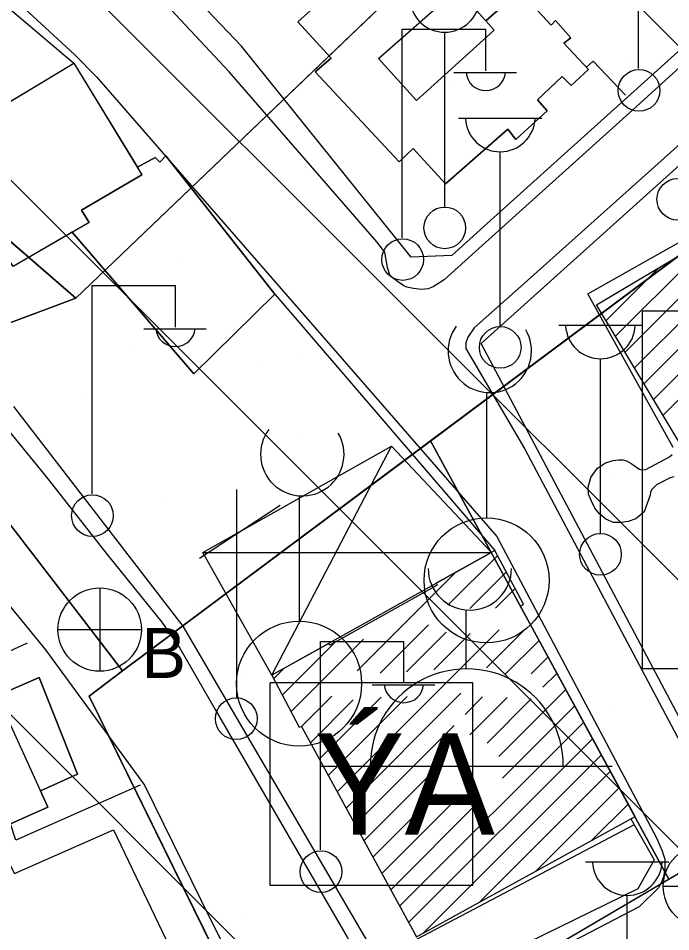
# Model space of a CAD drawing. Extents: x 417995 to 421451, y 4454518 to 4458015.
# Drawn here: x 421049.4 to 421104.2, y 4457208.7 to 4457285.4 of the extents above; entities that cross this region are included whole.
import ezdxf

# ---------------------------------------------------------------- set-up
doc = ezdxf.new("R2010")
doc.units = 0
for name, color, linetype in [('ADA', 7, 'Continuous'), ('ADAKENARI', 7, 'Continuous'), ('B_Betonzemin', 7, 'Continuous'), ('B_Dini tesis', 7, 'Continuous'), ('B_Mesken', 7, 'Continuous'), ('B_Resmi', 7, 'Continuous'), ('B_Sundurma', 7, 'Continuous'), ('B_Tarama', 7, 'Continuous'), ('B_Teras', 7, 'Continuous'), ('Default', 7, 'Continuous'), ('LJ_SEMBOL', 7, 'Continuous'), ('PL_AYA_PARK_DINLENME', 7, 'Continuous'), ('PL_KON_MEV_250', 7, 'Continuous'), ('PL_SAY_DINI_TESIS', 7, 'Continuous'), ('PL_SAY_ILKOGRETIM', 7, 'Continuous'), ('PL_SAY_SAGLIK_TESIS', 7, 'Continuous'), ('S_Cad_Sok_Lambasi', 7, 'Continuous'), ('S_Cami_Mescid', 7, 'Continuous'), ('S_Elektrik_Diregi', 7, 'Continuous'), ('S_Minare', 7, 'Continuous'), ('S_Rogar_Kapagi_Buski', 7, 'Continuous'), ('S_Telefon_Diregi', 7, 'Continuous'), ('Sinir_Duvar_tek_tarafa_ait', 7, 'Continuous'), ('SM_SEMBOL', 7, 'Continuous'), ('SN_TR_SIVILASMA', 7, 'Continuous'), ('TR_KULTURELTESIS', 7, 'Continuous'), ('TR_ORTAYOGUNKONUT', 7, 'Continuous'), ('TR_PARKALANI', 7, 'Continuous'), ('TR_SAGLIKTESIS', 7, 'Continuous'), ('Yol_Sose', 7, 'Continuous')]:
    doc.layers.add(name, color=color, linetype=linetype)

# ---------------------------------------------------------------- blocks, each defined once
blk = doc.blocks.new('POINT_DISPLAY')
at = {"layer": 'Default'}
blk.add_line((0, 0), (0, 0), dxfattribs=at)

msp = doc.modelspace()

# ---------------------------------------------------------------- linework, layer by layer
at = {"layer": 'ADA'}
for p, q in [((421147.415, 4457351.018), (421054.237, 4457261.892)), ((421054.237, 4457261.892), (420966.211, 4457338.182)), ((421058.15, 4457230.594), (421196.158, 4457333.585)), ((421054.237, 4457261.892), (421038.588, 4457256.024)), ((421038.588, 4457256.024), (421058.15, 4457230.594)), ((421084.023, 4457249.902), (421104.025, 4457213.082)), ((421058.15, 4457230.594), (421055.364, 4457228.469)), ((421055.364, 4457228.469), (421072.135, 4457194.358))]:
    msp.add_line(p, q, dxfattribs=at)
at = {"layer": 'ADAKENARI'}
msp.add_line((421261.968, 4457305.972), (420889.99, 4457087.266), dxfattribs=at)
at = {"layer": 'B_Betonzemin'}
for points in [[(421100.367, 4457278.941), (421097.66, 4457281.793), (421097.108, 4457281.275)], [(421104.396, 4457249.349), (421097.228, 4457262.257), (421115.583, 4457272.609), (421122.248, 4457261.172), (421122.51, 4457260.784), (421122.712, 4457260.605), (421122.938, 4457260.512), (421123.165, 4457260.462), (421123.502, 4457260.453), (421123.809, 4457260.51), (421124.315, 4457260.693), (421125.177, 4457261.193), (421129.759, 4457263.868)], [(421104.467, 4457246.872), (421104.128, 4457246.804), (421102.99, 4457246.214), (421102.575, 4457245.779), (421102.493, 4457245.575), (421102.465, 4457245.336), (421101.959, 4457243.956), (421101.245, 4457243.355), (421100.596, 4457243.122), (421100.05, 4457243.049), (421099.364, 4457243.046), (421098.729, 4457243.324), (421098.208, 4457243.773), (421097.807, 4457244.262), (421097.529, 4457244.835), (421097.284, 4457245.419), (421097.235, 4457246.018), (421097.463, 4457246.818), (421097.634, 4457247.074), (421098.03, 4457247.619), (421098.696, 4457248.069), (421099.343, 4457248.259), (421099.792, 4457248.323), (421100.161, 4457248.302), (421100.453, 4457248.218), (421100.861, 4457248.012), (421101.107, 4457247.842), (421101.406, 4457247.606), (421101.545, 4457247.537), (421101.761, 4457247.466), (421102.089, 4457247.5), (421104.067, 4457248.569), (421104.312, 4457248.769)], [(421101.107, 4457217.667), (421080.289, 4457206.677)]]:
    msp.add_lwpolyline(points, dxfattribs=at)
at = {"layer": 'B_Dini tesis'}
msp.add_lwpolyline([(421073.184, 4457225.929), (421082.825, 4457208.26), (421101.205, 4457218.368), (421091.561, 4457236.028), (421091.815, 4457236.194), (421089.409, 4457240.687), (421084.48, 4457237.944), (421084.584, 4457237.79), (421075.561, 4457232.736), (421075.468, 4457232.889), (421070.704, 4457230.239), (421073, 4457225.857)], close=True, dxfattribs=at)
at = {"layer": 'B_Mesken'}
for points in [[(421078.109, 4457289.777), (421072.883, 4457285.084), (421075.663, 4457282.029), (421074.318, 4457280.893), (421081.389, 4457273.337), (421082.554, 4457274.438), (421085.26, 4457271.471), (421090.501, 4457276.088), (421091.165, 4457275.213), (421093.797, 4457277.601), (421092.987, 4457278.532), (421095.058, 4457280.497), (421095.821, 4457279.729), (421097.274, 4457281.098), (421095.217, 4457283.293), (421095.796, 4457283.754), (421094.508, 4457285.209), (421094.138, 4457284.811), (421091.475, 4457287.684), (421088.666, 4457285.174), (421086.847, 4457287.224)], [(421086.847, 4457287.224), (421088.666, 4457285.174), (421091.475, 4457287.684), (421094.138, 4457284.811), (421094.508, 4457285.209), (421095.796, 4457283.754), (421095.217, 4457283.293), (421097.274, 4457281.098), (421095.821, 4457279.73), (421095.058, 4457280.497), (421092.987, 4457278.532), (421093.797, 4457277.601), (421091.165, 4457275.214), (421090.501, 4457276.088), (421085.26, 4457271.471), (421082.555, 4457274.438), (421081.389, 4457273.337), (421074.318, 4457280.893), (421075.663, 4457282.03), (421072.883, 4457285.084), (421078.109, 4457289.777)]]:
    msp.add_lwpolyline(points, dxfattribs=at)
for points in [[(421054.064, 4457281.621), (421059.79, 4457272.252), (421054.717, 4457269.286), (421055.364, 4457268.251), (421048.97, 4457264.549), (421042.748, 4457274.804)], [(421059.411, 4457272.872), (421059.79, 4457272.252), (421054.717, 4457269.286), (421055.364, 4457268.251), (421053.937, 4457267.425), (421048.97, 4457264.549), (421043.139, 4457274.16), (421042.748, 4457274.804), (421044.86, 4457276.076), (421054.064, 4457281.621)], [(421053.937, 4457267.425), (421064.146, 4457255.528), (421070.953, 4457262.226), (421061.789, 4457273.825), (421061.29, 4457273.291), (421060.892, 4457273.695), (421059.411, 4457272.872), (421059.79, 4457272.252), (421054.717, 4457269.286), (421055.364, 4457268.251)], [(421053.937, 4457267.425), (421055.364, 4457268.251), (421054.717, 4457269.286), (421059.79, 4457272.252), (421059.411, 4457272.872), (421060.892, 4457273.695), (421061.29, 4457273.292), (421061.789, 4457273.825), (421070.953, 4457262.226), (421064.146, 4457255.528)], [(421051.266, 4457220.53), (421054.368, 4457221.908), (421051.175, 4457230.033), (421047.624, 4457228.482), (421047.507, 4457228.738), (421038.958, 4457224.967), (421039.082, 4457224.693), (421035.991, 4457223.331), (421039.421, 4457215.061), (421040.954, 4457215.672), (421041.242, 4457214.819), (421043.151, 4457215.7), (421043.319, 4457215.327), (421051.902, 4457219.142)], [(421051.266, 4457220.53), (421051.902, 4457219.142), (421043.32, 4457215.327), (421043.151, 4457215.7), (421041.242, 4457214.819), (421040.954, 4457215.672), (421039.421, 4457215.061), (421035.991, 4457223.331), (421039.082, 4457224.693), (421038.958, 4457224.967), (421047.507, 4457228.738), (421047.624, 4457228.482), (421051.175, 4457230.033), (421054.368, 4457221.908)], [(421057.406, 4457217.241), (421061.793, 4457208.055), (421052.185, 4457203.637), (421051.675, 4457204.558), (421046.27, 4457202.047), (421042.287, 4457211.255), (421048.76, 4457214.23), (421049.094, 4457213.584)], [(421060.388, 4457207.409), (421052.185, 4457203.637), (421051.675, 4457204.558), (421047.645, 4457202.686), (421046.27, 4457202.047), (421042.287, 4457211.255), (421048.76, 4457214.23), (421049.094, 4457213.584), (421057.406, 4457217.241), (421061.793, 4457208.055)]]:
    msp.add_lwpolyline(points, close=True, dxfattribs=at)
at = {"layer": 'B_Resmi'}
msp.add_lwpolyline([(421097.953, 4457261.335), (421115.198, 4457271.603), (421122.74, 4457259.232), (421118.183, 4457256.495), (421118.701, 4457255.627), (421110.432, 4457250.576), (421109.925, 4457251.433), (421105.449, 4457248.878)], close=True, dxfattribs=at)
msp.add_lwpolyline([(421097.953, 4457261.335), (421115.198, 4457271.603), (421122.74, 4457259.232), (421118.183, 4457256.495), (421118.701, 4457255.627), (421110.432, 4457250.576), (421109.925, 4457251.433), (421105.449, 4457248.878)], close=True, dxfattribs=at)
at = {"layer": 'B_Sundurma'}
for p, q in [((421070.704, 4457230.239), (421080.747, 4457249.45)), ((421064.915, 4457240.523), (421089.122, 4457240.528))]:
    msp.add_line(p, q, dxfattribs=at)
msp.add_lwpolyline([(421070.704, 4457230.239), (421064.915, 4457240.523), (421080.747, 4457249.45), (421089.122, 4457240.528)], close=True, dxfattribs=at)
msp.add_lwpolyline([(421070.704, 4457230.239), (421064.915, 4457240.523), (421080.747, 4457249.45), (421089.122, 4457240.528)], close=True, dxfattribs=at)
at = {"layer": 'B_Tarama'}
for p, q in [((421100.344, 4457257.362), (421113.681, 4457270.699)), ((421101.141, 4457256.038), (421115.769, 4457270.666)), ((421099.547, 4457258.686), (421108.438, 4457267.578)), ((421098.75, 4457260.011), (421103.195, 4457264.456)), ((421101.938, 4457254.713), (421106.772, 4457259.548)), ((421102.735, 4457253.389), (421108.824, 4457259.479)), ((421103.532, 4457252.065), (421111.046, 4457259.579)), ((421085.478, 4457236.102), (421089.637, 4457240.261)), ((421077.846, 4457230.591), (421086.101, 4457238.846)), ((421087.313, 4457235.815), (421090.377, 4457238.879)), ((421089.47, 4457235.852), (421091.117, 4457237.498)), ((421079.785, 4457230.408), (421083.838, 4457234.462)), ((421076.179, 4457220.439), (421089.78, 4457234.04)), ((421082, 4457230.503), (421085.338, 4457233.84)), ((421084.285, 4457230.666), (421087.345, 4457233.727)), ((421088.716, 4457230.855), (421091.846, 4457233.984)), ((421071.58, 4457228.568), (421075.986, 4457232.974)), ((421072.309, 4457227.176), (421078.379, 4457233.246)), ((421090.262, 4457230.279), (421093.133, 4457233.15)), ((421092.454, 4457230.35), (421093.882, 4457231.778)), ((421070.851, 4457229.96), (421071.664, 4457230.773)), ((421093.446, 4457229.22), (421094.632, 4457230.406)), ((421089.748, 4457223.401), (421095.381, 4457229.034)), ((421073.184, 4457225.929), (421075.721, 4457228.466)), ((421073.933, 4457224.556), (421077.521, 4457228.145)), ((421074.681, 4457223.184), (421079.875, 4457228.378)), ((421075.43, 4457221.811), (421082.044, 4457228.426)), ((421076.928, 4457219.067), (421086.568, 4457228.706)), ((421086.913, 4457226.93), (421088.391, 4457228.408)), ((421087.326, 4457225.222), (421090.445, 4457228.341)), ((421088.757, 4457224.531), (421092.475, 4457228.25)), ((421090.047, 4457221.578), (421096.13, 4457227.662)), ((421077.677, 4457217.694), (421085.989, 4457226.006)), ((421081.422, 4457210.832), (421096.879, 4457226.29)), ((421082.171, 4457209.46), (421097.629, 4457224.918)), ((421083.419, 4457208.586), (421098.378, 4457223.546)), ((421088.132, 4457211.179), (421099.127, 4457222.174)), ((421078.426, 4457216.322), (421083.746, 4457221.642)), ((421092.846, 4457213.771), (421099.876, 4457220.802)), ((421079.175, 4457214.949), (421084.484, 4457220.258)), ((421079.924, 4457213.577), (421086.191, 4457219.844)), ((421080.673, 4457212.205), (421087.968, 4457219.5)), ((421097.559, 4457216.363), (421100.626, 4457219.43))]:
    msp.add_line(p, q, dxfattribs=at)
at = {"layer": 'B_Teras'}
for points in [[(421089.369, 4457284.382), (421082.85, 4457278.468), (421079.651, 4457281.997), (421086.279, 4457287.865)], [(421051.902, 4457219.142), (421043.319, 4457215.327), (421038.958, 4457224.967), (421047.507, 4457228.738)]]:
    msp.add_lwpolyline(points, close=True, dxfattribs=at)
at = {"layer": 'LJ_SEMBOL'}
msp.add_lwpolyline([(421101.783, 4457230.79), (421131.783, 4457230.79), (421131.783, 4457260.79), (421101.783, 4457260.79)], close=True, dxfattribs=at)
at = {"layer": 'PL_AYA_PARK_DINLENME'}
msp.add_lwpolyline([(421054.237, 4457261.892), (421147.415, 4457351.018), (421196.158, 4457333.585), (421058.15, 4457230.594), (421038.588, 4457256.024)], close=True, dxfattribs=at)
at = {"layer": 'PL_KON_MEV_250'}
msp.add_lwpolyline([(420889.99, 4457087.266), (421072.135, 4457194.358), (421055.364, 4457228.469), (421058.15, 4457230.594), (421038.588, 4457256.024), (420983.816, 4457218.857), (420944.693, 4457173.866), (420931.403, 4457184.282), (420872.316, 4457230.594), (420903.381, 4457278.009), (420946.649, 4457344.05), (420907.527, 4457385.129), (421002.059, 4457448.836)], dxfattribs=at)
msp.add_lwpolyline([(421029.707, 4457415.284), (421036.705, 4457408.625), (421043.988, 4457402.279), (421051.543, 4457396.259), (421059.354, 4457390.577), (421067.408, 4457385.243), (421075.688, 4457380.267), (421084.178, 4457375.66), (421092.863, 4457371.43), (421101.724, 4457367.585), (421110.746, 4457364.133), (421147.415, 4457351.018), (421054.237, 4457261.892), (420966.211, 4457338.182)], close=True, dxfattribs=at)
at = {"layer": 'PL_SAY_DINI_TESIS'}
msp.add_lwpolyline([(421055.364, 4457228.469), (421072.135, 4457194.358), (421104.014, 4457213.102), (421084.023, 4457249.902), (421058.15, 4457230.594), (421055.364, 4457228.469)], dxfattribs=at)
at = {"layer": 'PL_SAY_ILKOGRETIM'}
msp.add_lwpolyline([(420983.816, 4457218.857), (420903.381, 4457278.009), (420946.649, 4457344.05), (420966.211, 4457338.182), (421054.237, 4457261.892), (421038.588, 4457256.024)], close=True, dxfattribs=at)
at = {"layer": 'PL_SAY_SAGLIK_TESIS'}
msp.add_lwpolyline([(421084.023, 4457249.902), (421104.014, 4457213.102), (421146.516, 4457238.091), (421124.243, 4457279.917), (421084.023, 4457249.902)], dxfattribs=at)
at = {"layer": 'S_Cad_Sok_Lambasi'}
for p, q in [((421085.21, 4457269.539), (421085.21, 4457284.214)), ((421086.364, 4457276.999), (421093.364, 4457276.999)), ((421089.864, 4457259.499), (421089.864, 4457274.174)), ((421094.78, 4457259.622), (421101.78, 4457259.622)), ((421098.28, 4457242.122), (421098.28, 4457256.798)), ((421097.026, 4457214.559), (421104.026, 4457214.559)), ((421100.526, 4457197.059), (421100.526, 4457211.735))]:
    msp.add_line(p, q, dxfattribs=at)
for centre in [(421104.769, 4457270.183), (421085.21, 4457267.789), (421089.864, 4457257.749), (421098.28, 4457240.372)]:
    msp.add_circle(centre, 1.75, dxfattribs=at)
for centre in [(421085.21, 4457287.143), (421089.864, 4457277.103), (421098.28, 4457259.727), (421100.526, 4457214.664)]:
    msp.add_arc(centre, 2.929, 183.298, 356.90719, dxfattribs=at)
at = {"layer": 'S_Cami_Mescid'}
for p, q in [((421087.019, 4457230.759), (421087.019, 4457235.71)), ((421074.768, 4457222.585), (421099.269, 4457222.585))]:
    msp.add_line(p, q, dxfattribs=at)
for centre, radius, start, end in [((421087.313, 4457239.198), 3.5, 180, 0), ((421087.057, 4457222.662), 8.097, 359.45576, 180.54424)]:
    msp.add_arc(centre, radius, start, end, dxfattribs=at)
at = {"layer": 'S_Elektrik_Diregi'}
for p, q in [((421101.484, 4457281.163), (421101.484, 4457298.663)), ((421081.644, 4457266.962), (421081.644, 4457284.463)), ((421081.644, 4457284.463), (421088.644, 4457284.463)), ((421088.644, 4457280.963), (421088.644, 4457284.463)), ((421085.984, 4457280.823), (421091.234, 4457280.823)), ((421055.6, 4457245.46), (421055.6, 4457262.96)), ((421055.6, 4457262.96), (421062.6, 4457262.96)), ((421062.6, 4457259.46), (421062.6, 4457262.96)), ((421059.94, 4457259.32), (421065.19, 4457259.32)), ((421074.779, 4457215.563), (421074.779, 4457233.063)), ((421074.779, 4457233.063), (421081.779, 4457233.063)), ((421081.779, 4457229.563), (421081.779, 4457233.063)), ((421079.119, 4457229.423), (421084.369, 4457229.423))]:
    msp.add_line(p, q, dxfattribs=at)
for centre in [(421101.52, 4457279.328), (421081.68, 4457265.127), (421055.636, 4457243.625), (421074.815, 4457213.728)]:
    msp.add_circle(centre, 1.75, dxfattribs=at)
for centre in [(421088.645, 4457280.975), (421062.6, 4457259.473), (421081.78, 4457229.576)]:
    msp.add_arc(centre, 1.658, 184.83843, 355.14641, dxfattribs=at)
at = {"layer": 'S_Minare'}
for p, q in [((421088.718, 4457253.959), (421088.718, 4457243.436)), ((421072.98, 4457245.289), (421072.98, 4457234.767))]:
    msp.add_line(p, q, dxfattribs=at)
for centre in [(421088.718, 4457238.186), (421072.98, 4457229.517)]:
    msp.add_circle(centre, 5.25, dxfattribs=at)
for centre in [(421088.99, 4457257.448), (421073.252, 4457248.779)]:
    msp.add_arc(centre, 3.5, 143.60214, 30.48893, dxfattribs=at)
at = {"layer": 'S_Rogar_Kapagi_Buski'}
for p, q in [((421056.244, 4457237.559), (421056.244, 4457230.559)), ((421052.744, 4457234.059), (421059.744, 4457234.059)), ((421103.546, 4457212.504), (421110.546, 4457212.504))]:
    msp.add_line(p, q, dxfattribs=at)
for centre in [(421056.244, 4457234.059), (421107.046, 4457212.504)]:
    msp.add_circle(centre, 3.5, dxfattribs=at)
at = {"layer": 'S_Telefon_Diregi'}
for p, q in [((421067.746, 4457228.322), (421067.746, 4457245.822)), ((421064.631, 4457240.047), (421071.386, 4457244.492))]:
    msp.add_line(p, q, dxfattribs=at)
msp.add_circle((421067.711, 4457226.572), 1.754, dxfattribs=at)
at = {"layer": 'Sinir_Duvar_tek_tarafa_ait'}
for points in [[(421128.714, 4457304.218), (421108.118, 4457285.591), (421088.488, 4457267.898), (421085.808, 4457265.471), (421082.376, 4457265.32), (421068.143, 4457283.047), (421050.735, 4457301.325), (421069.288, 4457318.021)], [(421035.223, 4457280.295), (421042.522, 4457291.406), (421054.064, 4457281.621)], [(421127.723, 4457228.007), (421109.854, 4457217.308), (421088.26, 4457258.07), (421120.45, 4457287.035), (421145.986, 4457238.953), (421139.127, 4457234.893)], [(421070.953, 4457262.226), (421089.409, 4457240.687)], [(421100.824, 4457218.159), (421102.797, 4457214.736), (421101.424, 4457212.294), (421085.458, 4457204.477), (421079.136, 4457207.167), (421063.261, 4457234.333), (421049.043, 4457252.776)], [(421050.163, 4457232.91), (421033.573, 4457225.25)], [(421059.635, 4457220.989), (421049.197, 4457216.373), (421048.768, 4457217.749)]]:
    msp.add_lwpolyline(points, dxfattribs=at)
at = {"layer": 'SM_SEMBOL'}
for points in [[(421087.568, 4457229.578), (421070.568, 4457229.578)], [(421070.568, 4457212.578), (421070.568, 4457229.578)], [(421087.568, 4457212.578), (421087.568, 4457229.578)], [(421087.568, 4457212.578), (421070.568, 4457212.578)]]:
    msp.add_lwpolyline(points, dxfattribs=at)
at = {"layer": 'SN_TR_SIVILASMA'}
for p, q in [((421287.153, 4456988.506), (420491.637, 4457784.022)), ((421287.616, 4457032.944), (420537.019, 4457783.542)), ((421287.848, 4457055.163), (420559.709, 4457783.302)), ((421288.312, 4457099.601), (420605.09, 4457782.822))]:
    msp.add_line(p, q, dxfattribs=at)
at = {"layer": 'TR_ORTAYOGUNKONUT'}
for points in [[(420889.99, 4457087.266), (421072.135, 4457194.358), (421055.364, 4457228.469), (421058.15, 4457230.594), (421038.588, 4457256.024), (420983.816, 4457218.857), (420944.693, 4457173.866), (420931.403, 4457184.282), (420872.316, 4457230.594), (420903.381, 4457278.009), (420946.649, 4457344.05), (420907.527, 4457385.129), (421002.059, 4457448.836)], [(421029.707, 4457415.284), (420966.211, 4457338.182), (421054.237, 4457261.892), (421147.415, 4457351.018), (421110.746, 4457364.133)]]:
    msp.add_lwpolyline(points, dxfattribs=at)
at = {"layer": 'Yol_Sose'}
for points in [[(421067.107, 4457280.886), (421052.454, 4457296.598), (421051.418, 4457297.403), (421050.779, 4457297.702), (421050.163, 4457298.11), (421049.82, 4457298.479), (421049.511, 4457299.001), (421049.496, 4457299.401), (421049.548, 4457299.838), (421049.622, 4457300.249), (421049.992, 4457300.893), (421050.533, 4457301.733), (421070.147, 4457320.364), (421088.094, 4457336.539)], [(421148.132, 4457320.966), (421138.608, 4457311.843), (421119.912, 4457294.917), (421101.007, 4457277.701), (421087.523, 4457265.555), (421085.157, 4457263.437), (421084.25, 4457262.823), (421083.816, 4457262.661), (421083.269, 4457262.609), (421082.585, 4457262.684), (421082.021, 4457262.818), (421081.775, 4457262.918), (421081.246, 4457263.277), (421080.619, 4457263.762), (421080.404, 4457264.464), (421080.192, 4457265.752), (421079.496, 4457266.616), (421067.107, 4457280.886)], [(421140.862, 4457307.105), (421124.203, 4457292.044), (421112.154, 4457281.274), (421091.615, 4457262.903)], [(421031.718, 4457271.733), (421030.522, 4457273.307), (421030.211, 4457273.836), (421030.132, 4457274.121), (421030.122, 4457274.555), (421030.313, 4457275.18), (421041.486, 4457292.024), (421041.976, 4457292.446), (421042.239, 4457292.526), (421042.61, 4457292.581), (421042.827, 4457292.575), (421043.256, 4457292.369), (421054.127, 4457282.351), (421055.965, 4457280.456), (421077.157, 4457256.156), (421089.584, 4457241.883), (421102.992, 4457216.583), (421103.442, 4457215.527), (421103.683, 4457214.791), (421103.669, 4457213.899), (421103.577, 4457213.304), (421103.39, 4457212.852), (421103.159, 4457212.368), (421101.556, 4457210.8)], [(421091.615, 4457262.903), (421087.674, 4457259.391), (421087.133, 4457258.616), (421086.977, 4457258.135), (421086.98, 4457257.669), (421091.928, 4457249.207), (421109.392, 4457216.254), (421109.566, 4457216.039), (421109.899, 4457215.878), (421110.251, 4457216.002), (421118.379, 4457221.02), (421146.033, 4457237.463), (421173.807, 4457253.977), (421200.02, 4457269.513), (421226.256, 4457285.093)], [(421031.718, 4457271.733), (421036.554, 4457265.508), (421051.881, 4457246.721), (421056.864, 4457240.368), (421061.452, 4457234.678), (421062.981, 4457232.505), (421065.951, 4457227.336), (421077.026, 4457208.226), (421077.67, 4457207.121), (421077.984, 4457206.656), (421078.216, 4457206.389), (421078.618, 4457205.987), (421084.073, 4457203.341), (421085.154, 4457203.074), (421086.001, 4457203.03), (421086.746, 4457203.206), (421087.67, 4457203.573), (421101.556, 4457210.8)], [(421017.39, 4457193.856), (421011.136, 4457209.101), (421003.713, 4457222.45), (421003.445, 4457222.919), (421003.246, 4457223.563), (421003.11, 4457224.403), (421002.932, 4457226.202), (421002.925, 4457226.865), (421003.015, 4457227.845), (421003.201, 4457228.998), (421004.335, 4457234.444), (421015.337, 4457252.914), (421025.447, 4457264.74), (421039.366, 4457247.435), (421051.683, 4457232.36), (421059.995, 4457220.988), (421065.545, 4457209.725), (421072.693, 4457195.466), (421072.771, 4457195.213), (421069.79, 4457193.307)]]:
    msp.add_lwpolyline(points, dxfattribs=at)

# ---------------------------------------------------------------- block references
at = {"layer": 'TR_KULTURELTESIS', "xscale": 0.1, "yscale": 0.10000000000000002}
for p in [(421068.291, 4457230.22), (421088.651, 4457230.22), (421068.291, 4457210.22), (421088.651, 4457210.22)]:
    msp.add_blockref('POINT_DISPLAY', p, dxfattribs=at)
at = {"layer": 'TR_PARKALANI', "xscale": 0.1, "yscale": 0.10000000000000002}
for p in [(421100.579, 4457282.141), (421085.807, 4457279.537), (421071.035, 4457276.932), (421092.246, 4457272.4), (421092.467, 4457270.557), (421076.606, 4457270.081), (421077.695, 4457267.952), (421084.626, 4457266.431), (421062.923, 4457265.347), (421099.128, 4457261.577), (421084.356, 4457258.972), (421059.229, 4457257.913), (421069.584, 4457256.368), (421073.135, 4457256.789), (421054.812, 4457253.763), (421073.133, 4457250.384), (421076.244, 4457247.388), (421061.472, 4457244.783), (421064.242, 4457236.273)]:
    msp.add_blockref('POINT_DISPLAY', p, dxfattribs=at)
at = {"layer": 'TR_SAGLIKTESIS', "xscale": 0.1, "yscale": 0.10000000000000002}
for p in [(421099.338, 4457247.247), (421099.338, 4457227.247)]:
    msp.add_blockref('POINT_DISPLAY', p, dxfattribs=at)

# ---------------------------------------------------------------- texts
at = {"layer": 'S_Rogar_Kapagi_Buski'}
msp.add_text('B', height=4.2, dxfattribs=at).set_placement((421059.744, 4457229.995))
at = {"layer": 'SM_SEMBOL'}
msp.add_text('ÝA', height=8.5, dxfattribs=at).set_placement((421074.259, 4457216.834))

doc.saveas('drawing.dxf')
